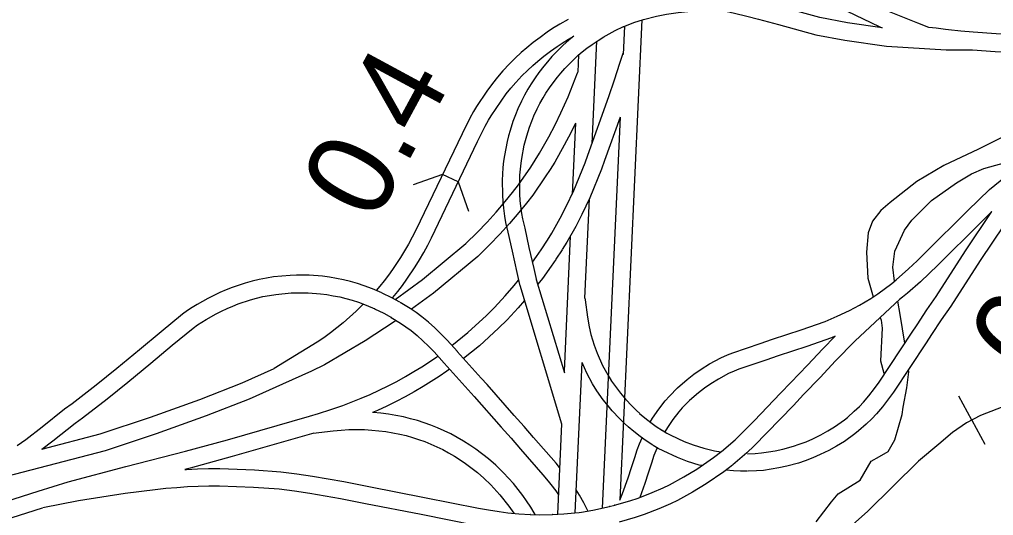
# Model space of a CAD drawing. Extents: x -19 to 366, y -4 to 359.
# Drawn here: x 154.856 to 155.749, y 188.688 to 189.143 of the extents above; entities that cross this region are included whole.
import ezdxf

# ---------------------------------------------------------------- set-up
doc = ezdxf.new("R2010")
doc.units = 0
for name, color, linetype in [('R_Exist Surface Annot', 7, 'Continuous'), ('R_Temp Easement', 7, 'Continuous'), ('R_Water', 7, 'Continuous'), ('R_Water Annot', 7, 'Continuous'), ('Sheet Fence', 7, 'Continuous'), ('T_Vehicle Path Lt Minor', 7, 'Continuous')]:
    doc.layers.add(name, color=color, linetype=linetype)

msp = doc.modelspace()

# ---------------------------------------------------------------- linework, layer by layer
at = {"layer": 'R_Exist Surface Annot'}
for p, q in [((155.29957, 188.97052), (155.2996, 188.97026)), ((155.33418, 188.93212), (155.33988, 188.94083)), ((155.35334, 188.932), (155.34763, 188.9233)), ((155.31437, 188.90029), (155.31459, 188.89949)), ((155.18161, 188.87775), (155.18129, 188.8779)), ((155.19686, 188.86987), (155.19655, 188.87005)), ((155.24526, 188.82792), (155.2453, 188.82787)), ((155.42455, 188.78172), (155.4243, 188.78194)), ((155.44543, 188.76622), (155.44512, 188.76641)), ((155.49985, 188.74728), (155.49948, 188.74698)), ((155.34784, 188.73616), (155.3478, 188.73621)), ((155.33569, 188.7256), (155.33564, 188.72565)), ((154.76552, 188.67636), (154.87283, 188.71062)), ((155.39666, 188.69642), (155.4017, 188.69765)), ((155.4017, 188.69765), (155.40137, 188.69756)), ((155.32431, 188.6891), (155.32403, 188.68911)), ((155.34456, 188.68909), (155.34426, 188.68908)), ((155.3713, 188.69137), (155.37111, 188.69134)), ((155.39686, 188.69647), (155.39666, 188.69642))]:
    msp.add_line(p, q, dxfattribs=at)
for points in [[(155.4315, 189.28046), (155.43152, 189.28039), (155.43418, 189.27463), (155.4362, 189.26988), (155.44353, 189.25793), (155.44985, 189.24854), (155.45377, 189.24332), (155.45751, 189.23886), (155.46385, 189.2322), (155.47116, 189.22522), (155.47517, 189.22188), (155.47957, 189.2185), (155.48993, 189.21109), (155.49487, 189.20815), (155.50327, 189.2038), (155.52389, 189.19379), (155.53363, 189.18941), (155.54468, 189.18397), (155.56493, 189.17453), (155.59002, 189.16245), (155.61474, 189.15091), (155.6441, 189.13692), (155.64682, 189.13582)], [(155.64682, 189.13582), (155.61515, 189.14034), (155.58973, 189.14511), (155.55612, 189.15435), (155.53742, 189.15929), (155.52664, 189.16213), (155.51505, 189.16494), (155.50294, 189.16758)], [(155.35879, 189.14342), (155.35115, 189.13903), (155.34462, 189.13498), (155.33976, 189.13167), (155.3333, 189.12698), (155.32699, 189.12223), (155.32093, 189.11736), (155.3159, 189.11304), (155.31047, 189.108), (155.30513, 189.10266), (155.29915, 189.09622), (155.29422, 189.09051), (155.28955, 189.0847), (155.28436, 189.07765), (155.27485, 189.06344), (155.27211, 189.05891), (155.26881, 189.05285), (155.26159, 189.03844), (155.21921, 188.94998), (155.21599, 188.94352), (155.2126, 188.93723), (155.20901, 188.93104), (155.20525, 188.92496), (155.19799, 188.91406), (155.19423, 188.9088), (155.19031, 188.90369), (155.18622, 188.89872), (155.18274, 188.8948)], [(155.40934, 189.1367), (155.41902, 189.14049), (155.42808, 189.14341), (155.44003, 189.14656), (155.44908, 189.14836), (155.45973, 189.14988), (155.46857, 189.15065), (155.50148, 189.15168)], [(155.49951, 189.15186), (155.51143, 189.14925), (155.52269, 189.14652), (155.53331, 189.14372), (155.55193, 189.1388), (155.5861, 189.12941), (155.61252, 189.12446), (155.65089, 189.11897), (155.70557, 189.11555), (155.72982, 189.11553)], [(155.6895, 189.13606), (155.67946, 189.13994), (155.65059, 189.15166)], [(155.89118, 189.14349), (155.88209, 189.14148), (155.87138, 189.13933), (155.86065, 189.1374), (155.84986, 189.1357), (155.83904, 189.13421), (155.82823, 189.13295), (155.80754, 189.13099), (155.79821, 189.13033), (155.78884, 189.12987), (155.77946, 189.12964), (155.77008, 189.12962), (155.76071, 189.12981), (155.75134, 189.13021), (155.73019, 189.13164), (155.71889, 189.13267), (155.70764, 189.13394), (155.70479, 189.13433), (155.69627, 189.13549), (155.6895, 189.13606)], [(155.72982, 189.11553), (155.75045, 189.11414), (155.76019, 189.11372), (155.76993, 189.11352), (155.77968, 189.11354), (155.78943, 189.11378), (155.79917, 189.11425), (155.80888, 189.11495), (155.82992, 189.11694), (155.84107, 189.11824), (155.85221, 189.11977), (155.86333, 189.12153), (155.87439, 189.12351), (155.88542, 189.12573), (155.89486, 189.12782), (155.90789, 189.13104), (155.92302, 189.1352), (155.93226, 189.13802), (155.94144, 189.14101), (155.96047, 189.14772)], [(155.39117, 189.12721), (155.40204, 189.13329), (155.40981, 189.1369)], [(155.40653, 188.70259), (155.42683, 189.14301)], [(155.41046, 189.1372), (155.40926, 189.11117)], [(155.19777, 188.88776), (155.19832, 188.88838), (155.20278, 188.8938), (155.20702, 188.89934), (155.21108, 188.90502), (155.21864, 188.91636), (155.22266, 188.92286), (155.2265, 188.92947), (155.23011, 188.9362), (155.2335, 188.94298), (155.27588, 189.03144), (155.28292, 189.04549), (155.28591, 189.05099), (155.28827, 189.0549), (155.29739, 189.0685), (155.30217, 189.075), (155.30645, 189.08033), (155.311, 189.0856), (155.31659, 189.09162), (155.3215, 189.09654), (155.32649, 189.10116), (155.3311, 189.10512), (155.33676, 189.10967), (155.34276, 189.11418), (155.34891, 189.11866), (155.35329, 189.12163), (155.35932, 189.12537), (155.36422, 189.12819)], [(155.36422, 189.12819), (155.3615, 189.12607), (155.35739, 189.12257), (155.35347, 189.11894), (155.34408, 189.10928), (155.3399, 189.10459), (155.33653, 189.10052), (155.33213, 189.09477), (155.32864, 189.08986), (155.32494, 189.0843), (155.32201, 189.07954), (155.31887, 189.074), (155.316, 189.06847), (155.31273, 189.06138), (155.3105, 189.05586), (155.30835, 189.04981), (155.30566, 189.04145), (155.3042, 189.03651), (155.30293, 189.03139), (155.30048, 189.01856), (155.29972, 189.01347), (155.29905, 189.00744), (155.29861, 189.00137), (155.29844, 188.99592), (155.2986, 188.98239), (155.29902, 188.97606), (155.29957, 188.97052)], [(155.31559, 188.97213), (155.31507, 188.97739), (155.3147, 188.98301), (155.31455, 188.99577), (155.31469, 189.00054), (155.31509, 189.00597), (155.31569, 189.0114), (155.31635, 189.01587), (155.31865, 189.02793), (155.31974, 189.03229), (155.32104, 189.03672), (155.3236, 189.04465), (155.32555, 189.05015), (155.32751, 189.05499), (155.33047, 189.06139), (155.33302, 189.06633), (155.33587, 189.07135), (155.33849, 189.07561), (155.3419, 189.08073), (155.34509, 189.08522), (155.34913, 189.09049), (155.35212, 189.0941), (155.35587, 189.09831), (155.36472, 189.10741), (155.36808, 189.11052), (155.37168, 189.11359), (155.37619, 189.11712), (155.38081, 189.12044), (155.38629, 189.12412), (155.39153, 189.12743)], [(155.38088, 189.02967), (155.38519, 189.12338)], [(155.33988, 188.94083), (155.34398, 188.94734), (155.35172, 188.96098), (155.35716, 188.97169), (155.36421, 188.98633), (155.3745, 189.01174), (155.37707, 189.01901), (155.3963, 189.0728), (155.40153, 189.0879), (155.40644, 189.10325), (155.40932, 189.11246)], [(155.3685, 189.11088), (155.36778, 189.09508)], [(155.30131, 188.97637), (155.30797, 188.98463), (155.31342, 188.99175), (155.32456, 189.00782), (155.32879, 189.01429), (155.33277, 189.02074), (155.3413, 189.03568), (155.34713, 189.04671), (155.35233, 189.0576), (155.35887, 189.07241), (155.3674, 189.0943), (155.36778, 189.09508)], [(155.40662, 189.05387), (155.39233, 189.01389), (155.38957, 189.00609), (155.37886, 188.97966), (155.37159, 188.96455), (155.36589, 188.95336), (155.3578, 188.93909), (155.35351, 188.93227)], [(155.40662, 189.05387), (155.3901, 188.695)], [(155.36562, 189.04808), (155.36151, 189.03948), (155.35541, 189.02792), (155.34661, 189.01251), (155.34237, 189.00566), (155.33791, 188.99883), (155.32643, 188.98227), (155.32063, 188.97469), (155.31385, 188.96628)], [(155.36562, 189.04808), (155.36264, 188.98307)], [(155.43426, 188.77391), (155.43628, 188.77744), (155.442, 188.78573), (155.4479, 188.79341), (155.45177, 188.79784), (155.45924, 188.80546), (155.46813, 188.81313), (155.47427, 188.818), (155.48097, 188.82256), (155.48857, 188.82738), (155.49886, 188.83282), (155.50489, 188.8356), (155.50986, 188.83751), (155.53499, 188.84603), (155.5464, 188.85007), (155.57249, 188.85864), (155.59465, 188.86637), (155.60557, 188.87103), (155.61674, 188.87635), (155.6262, 188.88135), (155.63656, 188.88744), (155.64302, 188.89173), (155.6556, 188.90108), (155.65961, 188.90447), (155.67099, 188.91461), (155.67882, 188.92196), (155.68664, 188.92956), (155.72538, 188.96796), (155.74525, 188.98733), (155.76483, 189.00317)], [(155.79139, 189.00355), (155.73681, 188.92224), (155.7097, 188.88026), (155.70103, 188.86785), (155.69223, 188.85415), (155.6871, 188.8466), (155.65722, 188.8013), (155.65279, 188.79514), (155.64718, 188.78792), (155.64173, 188.78153), (155.63739, 188.77687), (155.63212, 188.77192), (155.62528, 188.7659), (155.62187, 188.7632), (155.61218, 188.75626), (155.60512, 188.75186), (155.59792, 188.74791), (155.59008, 188.74404), (155.58323, 188.74101), (155.5762, 188.73834), (155.57002, 188.73636), (155.55946, 188.73358), (155.55202, 188.73191), (155.54505, 188.73065), (155.5379, 188.72964), (155.5315, 188.72911), (155.52385, 188.72882)], [(155.20016, 188.88644), (155.22548, 188.90487), (155.26523, 188.93786), (155.27544, 188.94787), (155.28455, 188.95724), (155.29306, 188.96666), (155.30131, 188.97637)], [(155.37436, 188.88773), (155.37855, 188.97889)], [(155.31385, 188.96628), (155.30517, 188.95605), (155.2963, 188.94623), (155.28685, 188.93651), (155.27603, 188.9259), (155.23536, 188.89215), (155.21517, 188.87746)], [(155.2996, 188.97026), (155.30057, 188.96298), (155.30159, 188.95716), (155.30373, 188.9483), (155.30749, 188.93077), (155.31194, 188.91122), (155.31437, 188.90029)], [(155.33009, 188.90379), (155.32765, 188.91475), (155.32321, 188.93425), (155.31943, 188.95188), (155.31736, 188.96044), (155.31649, 188.96543), (155.31556, 188.97239)], [(155.52341, 188.74491), (155.53052, 188.74519), (155.53612, 188.74565), (155.5425, 188.74655), (155.54882, 188.74769), (155.55564, 188.74923), (155.56552, 188.75183), (155.57088, 188.75354), (155.57711, 188.75591), (155.58326, 188.75863), (155.59049, 188.7622), (155.59699, 188.76576), (155.60323, 188.76965), (155.61219, 188.77607), (155.61497, 188.77827), (155.62129, 188.78382), (155.62597, 188.78823), (155.62971, 188.79225), (155.63469, 188.79809), (155.63989, 188.80478), (155.64396, 188.81044), (155.67372, 188.85555), (155.6788, 188.86303), (155.68765, 188.87681), (155.69633, 188.88924), (155.72337, 188.9311), (155.74749, 188.96704)], [(155.74749, 188.96704), (155.73666, 188.95648), (155.69791, 188.91807), (155.68994, 188.91032), (155.68185, 188.90273), (155.67016, 188.89231), (155.6656, 188.88846), (155.66285, 188.88641)], [(155.36087, 188.9445), (155.35519, 188.82069)], [(155.32629, 188.92073), (155.33005, 188.92603), (155.33418, 188.93212)], [(155.3475, 188.92309), (155.34327, 188.91686), (155.33538, 188.90576), (155.33114, 188.90036)], [(155.188, 188.89253), (155.17958, 188.89617), (155.17187, 188.89904), (155.16564, 188.90108), (155.15933, 188.90287), (155.15298, 188.90443), (155.14657, 188.90575), (155.14013, 188.90683), (155.13357, 188.90769), (155.12142, 188.90862), (155.11558, 188.90877), (155.10978, 188.90871), (155.10395, 188.90846), (155.08889, 188.9071), (155.08224, 188.90608), (155.07573, 188.90481), (155.06928, 188.90328), (155.06284, 188.90148), (155.05094, 188.89748), (155.0452, 188.89523), (155.03959, 188.89281), (155.03406, 188.8902), (155.02864, 188.8874), (155.01886, 188.88192), (155.01424, 188.87911), (155.01004, 188.87631), (155.00529, 188.87289), (154.9856, 188.8568), (154.96595, 188.84036), (154.94501, 188.8231), (154.92612, 188.80776), (154.90401, 188.79071), (154.89714, 188.78581), (154.87654, 188.76937), (154.86166, 188.75773), (154.85361, 188.75227)], [(155.25233, 188.84423), (155.26703, 188.85616), (155.28407, 188.8716), (155.2914, 188.87901), (155.30123, 188.88965), (155.30947, 188.89912), (155.31353, 188.9041)], [(155.35577, 188.81876), (155.32987, 188.90458)], [(155.31459, 188.89949), (155.35297, 188.77241)], [(154.8762, 188.74907), (154.88652, 188.75674), (154.90684, 188.77296), (154.9136, 188.77778), (154.93612, 188.79513), (154.9552, 188.81064), (154.97623, 188.82797), (154.99586, 188.8444), (155.0151, 188.86011), (155.01921, 188.86307), (155.0229, 188.86553), (155.02699, 188.86803), (155.03626, 188.87322), (155.0412, 188.87577), (155.04622, 188.87814), (155.05132, 188.88034), (155.05644, 188.88235), (155.06757, 188.88609), (155.0733, 188.88769), (155.07912, 188.88907), (155.085, 188.89021), (155.09084, 188.89111), (155.10502, 188.89239), (155.11021, 188.89262), (155.11545, 188.89267), (155.1206, 188.89254), (155.13191, 188.89167), (155.13776, 188.89091), (155.1436, 188.88993), (155.14943, 188.88872), (155.15521, 188.8873), (155.16094, 188.88567), (155.16656, 188.88384), (155.17357, 188.88123), (155.18161, 188.87775)], [(155.20464, 188.88396), (155.19725, 188.88805), (155.18831, 188.89238)], [(155.31885, 188.88539), (155.31321, 188.87891), (155.30304, 188.86789), (155.2952, 188.85997), (155.27751, 188.84394), (155.26304, 188.8322)], [(155.37436, 188.88773), (155.37449, 188.88623), (155.37663, 188.87025), (155.37819, 188.86145), (155.37979, 188.85432), (155.38271, 188.84438), (155.38541, 188.83724), (155.39046, 188.82588), (155.39516, 188.81723), (155.39876, 188.81145), (155.40404, 188.80405), (155.40681, 188.80053), (155.41144, 188.79506), (155.41749, 188.78848), (155.42159, 188.78444), (155.42455, 188.78172)], [(155.6634, 188.88692), (155.6217, 188.84824), (155.60419, 188.83008), (155.58986, 188.81491), (155.57467, 188.79926), (155.56541, 188.7893), (155.54104, 188.76395), (155.52954, 188.75219), (155.52271, 188.74578), (155.51, 188.7348)], [(155.17111, 188.88214), (155.17044, 188.88144), (155.16444, 188.87563), (155.15261, 188.86502), (155.14691, 188.86029), (155.14103, 188.85574), (155.135, 188.85138), (155.12887, 188.84724), (155.0895, 188.82301)], [(155.18129, 188.8779), (155.18984, 188.87375), (155.19686, 188.86987)], [(155.25732, 188.83858), (155.24789, 188.84925), (155.24229, 188.85495), (155.23674, 188.86027), (155.23094, 188.86549), (155.22485, 188.87065), (155.21944, 188.87456), (155.21404, 188.87823), (155.20495, 188.88379)], [(155.20115, 188.86724), (155.19943, 188.86599), (155.17273, 188.84843), (155.13548, 188.82646), (155.1235, 188.82057), (155.09691, 188.80887)], [(155.19655, 188.87005), (155.20531, 188.8647), (155.2102, 188.86138), (155.21491, 188.85797), (155.22035, 188.85336), (155.22579, 188.84848), (155.23097, 188.8435), (155.23611, 188.83827), (155.24526, 188.82792)], [(155.60364, 188.8527), (155.60047, 188.85135), (155.57766, 188.84339), (155.5516, 188.83483), (155.54026, 188.83082), (155.51534, 188.82236), (155.51115, 188.82076), (155.50599, 188.81838), (155.49666, 188.81345), (155.48982, 188.80911), (155.48381, 188.80502), (155.47839, 188.80073), (155.47027, 188.79371), (155.46358, 188.7869), (155.46036, 188.78321), (155.45501, 188.77624), (155.44991, 188.76886), (155.44764, 188.76488)], [(155.49948, 188.74698), (155.51194, 188.75775), (155.51828, 188.76369), (155.52948, 188.77516), (155.55371, 188.80036), (155.563, 188.81035), (155.57823, 188.82604), (155.59255, 188.8412), (155.60364, 188.8527)], [(155.12188, 188.77942), (155.13009, 188.78186), (155.1412, 188.78541), (155.15223, 188.78923), (155.16316, 188.79331), (155.1692, 188.79575), (155.17751, 188.79933), (155.18573, 188.80312), (155.19383, 188.80712), (155.20186, 188.81132), (155.20973, 188.81573), (155.21757, 188.82038), (155.2247, 188.8247), (155.23165, 188.82917), (155.23846, 188.83384), (155.23942, 188.83453)], [(155.3478, 188.73621), (155.32725, 188.75966), (155.3186, 188.76976), (155.30946, 188.77984), (155.28468, 188.80829), (155.27904, 188.81434), (155.25729, 188.83862)], [(154.8762, 188.74907), (154.92981, 188.76307), (154.97583, 188.77836), (155.02134, 188.7947), (155.06007, 188.80989), (155.08941, 188.82315)], [(155.25016, 188.82245), (155.24776, 188.8207), (155.24055, 188.81577), (155.23323, 188.81105), (155.22585, 188.80657), (155.21777, 188.80179), (155.20952, 188.79717), (155.20113, 188.79277), (155.19266, 188.78859), (155.18406, 188.78463), (155.17959, 188.78271)], [(155.2453, 188.82787), (155.26715, 188.80348), (155.27272, 188.79751), (155.29743, 188.76915), (155.30652, 188.75912), (155.31508, 188.74912), (155.33569, 188.7256)], [(155.36531, 188.69079), (155.37164, 188.82858)], [(155.41367, 188.76986), (155.41049, 188.77277), (155.40591, 188.77729), (155.39937, 188.7844), (155.39434, 188.79034), (155.39115, 188.79439), (155.38536, 188.80251), (155.38124, 188.80913), (155.37601, 188.81875), (155.37164, 188.82858)], [(155.09691, 188.80887), (155.06632, 188.79505), (155.027, 188.77963), (154.98109, 188.76314), (154.93438, 188.74763), (154.8509, 188.72582), (154.79425, 188.71081)], [(154.87283, 188.71062), (154.90055, 188.71921), (154.95323, 188.73304), (155.0082, 188.7472), (155.04648, 188.75776), (155.12188, 188.77942)], [(155.32863, 188.689), (155.32776, 188.69055), (155.32456, 188.69582), (155.32086, 188.70153), (155.31744, 188.70641), (155.30866, 188.71757), (155.29955, 188.72746), (155.29247, 188.7344), (155.28586, 188.74023), (155.27422, 188.74893), (155.26868, 188.75278), (155.26299, 188.75641), (155.25718, 188.75982), (155.25122, 188.763), (155.24516, 188.76594), (155.23918, 188.76859), (155.23311, 188.77104), (155.22694, 188.77327), (155.22069, 188.77528), (155.21437, 188.77706), (155.20796, 188.77861), (155.20101, 188.77997), (155.19407, 188.78109), (155.18711, 188.78199), (155.18011, 188.78267), (155.17959, 188.78271)], [(155.4243, 188.78194), (155.42926, 188.77775), (155.43464, 188.77362), (155.43963, 188.77003), (155.44543, 188.76622)], [(155.35297, 188.77241), (155.34916, 188.68935)], [(155.43659, 188.75277), (155.4305, 188.75676), (155.42503, 188.7607), (155.41916, 188.76521), (155.41392, 188.76964)], [(155.1257, 188.76377), (155.05084, 188.74227), (155.01235, 188.73165), (155.00733, 188.73035)], [(155.1251, 188.7637), (155.1436, 188.766), (155.15072, 188.76664), (155.15784, 188.76702), (155.16499, 188.76717), (155.17207, 188.76706), (155.17881, 188.76662), (155.1853, 188.766), (155.19175, 188.76516), (155.19818, 188.76412), (155.20452, 188.76288), (155.21029, 188.76148), (155.21605, 188.75986), (155.22175, 188.75803), (155.22736, 188.75601), (155.2329, 188.75377), (155.23838, 188.75133), (155.24391, 188.74865), (155.24931, 188.74577), (155.25459, 188.74267), (155.25976, 188.73937), (155.26481, 188.73587), (155.2757, 188.72773), (155.2815, 188.72261), (155.28799, 188.71625), (155.2964, 188.70713), (155.30451, 188.69679), (155.30752, 188.69253), (155.30902, 188.6902)], [(155.4064, 188.70222), (155.40875, 188.70851), (155.4139, 188.72279), (155.41694, 188.73215), (155.41997, 188.74128), (155.42228, 188.74854), (155.42442, 188.75395), (155.42687, 188.75938)], [(155.44512, 188.76641), (155.44947, 188.76383), (155.4532, 188.76181), (155.46532, 188.75619), (155.47355, 188.75313), (155.48343, 188.75001), (155.49311, 188.74765), (155.49896, 188.74658)], [(155.44049, 188.75044), (155.43926, 188.74768), (155.43745, 188.74314), (155.43528, 188.7363), (155.43223, 188.72713), (155.42913, 188.71757), (155.42453, 188.7048)], [(155.48138, 188.73394), (155.4791, 188.73449), (155.46832, 188.7379), (155.45912, 188.74132), (155.44597, 188.74742), (155.44152, 188.74983), (155.4369, 188.75257)], [(155.40137, 188.69756), (155.41559, 188.70166), (155.42315, 188.70426), (155.43584, 188.70929), (155.4461, 188.71367), (155.45178, 188.71631), (155.46498, 188.72359), (155.47677, 188.73075), (155.49222, 188.74144), (155.49985, 188.74728)], [(155.35113, 188.73234), (155.34784, 188.73616)], [(155.50963, 188.7345), (155.5017, 188.72842), (155.48554, 188.71724), (155.47305, 188.70966), (155.45908, 188.70195), (155.45266, 188.69896), (155.44197, 188.69441), (155.42873, 188.68915), (155.42044, 188.68631), (155.40583, 188.68209)], [(155.00733, 188.73035), (155.00888, 188.73046), (155.01902, 188.73093), (155.02918, 188.73121), (155.03944, 188.7313), (155.07136, 188.73008), (155.09559, 188.72825), (155.11015, 188.72643), (155.12456, 188.72433), (155.1389, 188.72194), (155.15317, 188.71927), (155.17629, 188.71468), (155.22727, 188.70481), (155.27681, 188.6949), (155.28583, 188.69353), (155.2958, 188.69182), (155.30375, 188.69073), (155.31372, 188.68973), (155.32431, 188.6891)], [(155.33564, 188.72565), (155.3407, 188.71979), (155.34308, 188.7168), (155.34751, 188.71074), (155.34998, 188.70716)], [(155.52346, 188.72881), (155.5168, 188.72887), (155.51068, 188.72912), (155.50357, 188.72986)], [(155.32336, 188.67303), (155.31245, 188.67368), (155.30185, 188.67474), (155.29334, 188.67591), (155.28327, 188.67764), (155.27402, 188.67904), (155.22416, 188.68902), (155.17319, 188.69888), (155.15013, 188.70347), (155.1361, 188.70609), (155.12208, 188.70842), (155.10799, 188.71048), (155.09398, 188.71223), (155.07045, 188.714), (155.0392, 188.7152), (155.02948, 188.71512), (155.01962, 188.71484), (155.00979, 188.71438), (155, 188.71373), (154.99018, 188.7129), (154.98038, 188.71188), (154.9527, 188.7085), (154.91002, 188.70155), (154.87726, 188.69514)], [(155.37703, 188.69236), (155.37335, 188.69981), (155.36941, 188.7068), (155.36628, 188.71187)], [(154.87671, 188.69497), (154.77002, 188.66091), (154.76462, 188.65934)], [(155.32403, 188.68911), (155.33306, 188.68889), (155.34456, 188.68909)], [(155.34426, 188.68908), (155.35482, 188.68966), (155.36496, 188.69077), (155.36904, 188.69103), (155.3713, 188.69137)], [(155.37111, 188.69134), (155.38163, 188.69316), (155.39686, 188.69647)]]:
    msp.add_lwpolyline(points, dxfattribs=at)
at = {"layer": 'R_Temp Easement'}
for points in [[(155.81498, 189.07906), (155.82188, 189.07484), (155.82498, 189.07129), (155.82337, 189.06632), (155.81852, 189.06185), (155.79805, 189.05175), (155.78259, 189.04782), (155.73508, 189.02444), (155.70352, 189.00935), (155.67859, 188.9946), (155.65412, 188.97548), (155.64573, 188.96809), (155.63795, 188.95825), (155.63398, 188.94772), (155.6326, 188.92984), (155.63361, 188.90593), (155.6386, 188.88879)], [(155.65828, 188.90334), (155.65673, 188.91609), (155.65835, 188.93074), (155.66728, 188.95011), (155.67412, 188.95937), (155.69199, 188.97721), (155.71499, 188.99363), (155.72868, 189.0017), (155.73996, 189.00649), (155.78535, 189.01906)], [(155.66758, 188.84624), (155.6634, 188.87254), (155.66127, 188.88494)], [(155.64504, 188.86989), (155.64588, 188.86743), (155.64696, 188.86004), (155.64543, 188.83), (155.64848, 188.81867), (155.64875, 188.81769)], [(155.58618, 188.68254), (155.60044, 188.70068), (155.60655, 188.70821), (155.62659, 188.72078), (155.63689, 188.73809), (155.64439, 188.74242), (155.65245, 188.74695), (155.65851, 188.75752), (155.66528, 188.78083), (155.6661, 188.78769), (155.66957, 188.80523), (155.67119, 188.82008), (155.67092, 188.82207)]]:
    msp.add_lwpolyline(points, dxfattribs=at)
at = {"layer": 'R_Water'}
for p, q in [((155.24376, 189.00121), (155.21696, 188.99178)), ((155.25811, 188.99434), (155.24376, 189.00121)), ((155.25811, 188.99434), (155.26754, 188.96754))]:
    msp.add_line(p, q, dxfattribs=at)
at = {"layer": 'R_Water Annot'}
for q in [(155.71726, 188.79784), (155.74091, 188.75379)]:
    msp.add_line((155.72908, 188.77582), q, dxfattribs=at)
for points in [[(156.32034, 188.95885), (156.20414, 188.92971), (155.99718, 188.87909), (155.97204, 188.87142), (155.95517, 188.86559), (155.93708, 188.85884), (155.90213, 188.84534), (155.83222, 188.81712), (155.73686, 188.78), (155.72429, 188.77325), (155.71142, 188.76435), (155.69885, 188.75361), (155.68014, 188.73797), (155.63354, 188.69195), (155.53665, 188.60605), (155.41952, 188.49285), (155.41032, 188.48548), (155.40293, 188.48083)], [(155.83222, 188.81712), (155.73686, 188.78), (155.72429, 188.77325), (155.71142, 188.76435), (155.69885, 188.75361), (155.68014, 188.73797), (155.63354, 188.69195), (155.53665, 188.60605)]]:
    msp.add_lwpolyline(points, dxfattribs=at)
at = {"layer": 'Sheet Fence'}
msp.add_spline([(0, 180.89994), (7.12284, 180.90436), (14.24566, 180.9176), (21.36847, 180.93968), (28.49124, 180.97058), (35.61397, 181.01031), (42.73664, 181.05888), (49.85925, 181.11627), (56.98178, 181.18249), (64.10422, 181.25754), (71.22656, 181.34142), (78.3488, 181.43413), (85.47091, 181.53567), (92.5929, 181.64603), (99.71474, 181.76523), (106.83643, 181.89325), (113.95795, 182.0301), (121.0793, 182.17578), (128.20046, 182.33029), (135.32143, 182.49362), (142.44218, 182.66579), (149.56272, 182.84677), (156.68303, 183.03659), (163.8031, 183.23523), (170.92291, 183.4427), (178.04247, 183.65899), (185.16175, 183.88411), (192.28074, 184.11805), (199.39944, 184.36082), (206.51784, 184.61242), (213.63591, 184.87283), (220.75366, 185.14207), (227.87107, 185.42014), (234.98813, 185.70702), (242.10483, 186.00273), (249.22115, 186.30726), (256.33709, 186.62061), (263.45264, 186.94279), (270.56779, 187.27378), (277.68251, 187.61359), (284.79682, 187.96222), (291.91068, 188.31967), (299.02409, 188.68594), (306.13705, 189.06103), (313.24954, 189.44494), (320.36154, 189.83766), (327.47305, 190.23919), (334.58406, 190.64954), (341.69455, 191.06871)], degree=3, dxfattribs=at)

# ---------------------------------------------------------------- texts
at = {"layer": 'T_Vehicle Path Lt Minor'}
for rotation, p in [(61.56545, (155.18123, 188.9553)), (56.49614, (155.78866, 188.80928))]:
    msp.add_text('0.4', height=0.08, rotation=rotation, dxfattribs=at).set_placement(p)

doc.saveas('drawing.dxf')
